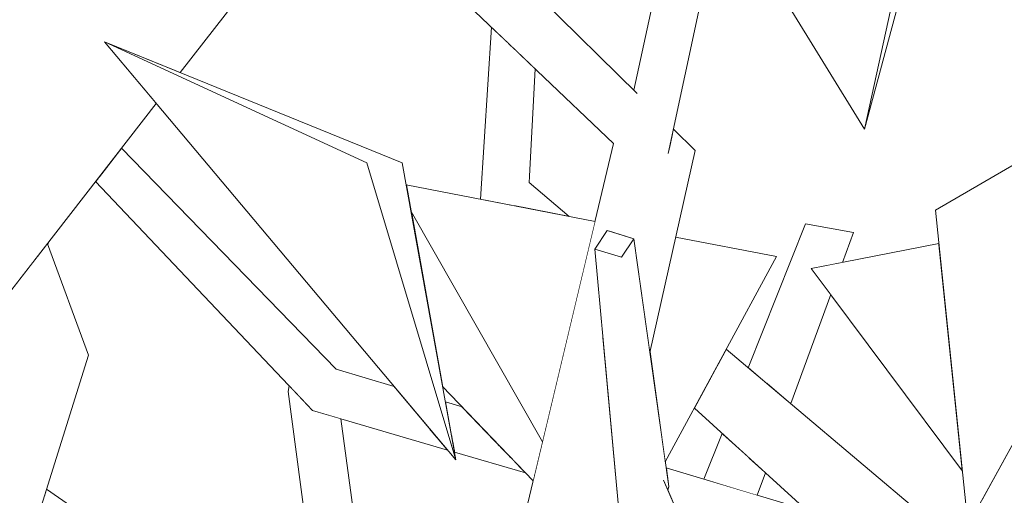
# Model space of a CAD drawing. Extents: x -289599 to -184549, y 66678 to 295474.
# Tile 268 of 656: x -263783 to -263693, y 71875 to 71918. Entities that reach past the tile are written whole.
import ezdxf

# ---------------------------------------------------------------- set-up
doc = ezdxf.new("R2010")
doc.units = 0
doc.header["$MEASUREMENT"] = 0
doc.linetypes.add('Wipeout_Contour', pattern=[1000, 0, -1000])
doc.layers.add('arch drzewa', color=8, linetype='Continuous')
doc.layers.add('arch drzewa_Nr_Pióra__4', color=8, linetype='Continuous', lineweight=9)

msp = doc.modelspace()

# ---------------------------------------------------------------- wipeouts: each hides what was drawn before it
at = {"color": 254, "linetype": 'Wipeout_Contour', "lineweight": 0, "ltscale": 961799.927779}
msp.add_wipeout([(-263736.395, 71903.252), (-263737.764, 71901.126), (-263732.721, 71900.148)], dxfattribs=at).dxf.layer = 'arch drzewa'
at = {"color": 254, "linetype": 'Wipeout_Contour', "lineweight": 0, "ltscale": 961763.395401}
msp.add_wipeout([(-263731.363, 71860.608), (-263728.283, 71874.373), (-263729.656, 71889.501)], dxfattribs=at).dxf.layer = 'arch drzewa'
at = {"color": 254, "linetype": 'Wipeout_Contour', "lineweight": 0, "ltscale": 961652.95437}
msp.add_wipeout([(-263694.75, 71874.243), (-263691.751, 71870.217), (-263686.885, 71888.495)], dxfattribs=at).dxf.layer = 'arch drzewa'
at = {"color": 254, "linetype": 'Wipeout_Contour', "lineweight": 0, "ltscale": 1923644.710865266}
msp.add_wipeout([(-263756.29, 71882.327), (-263757.881, 71884.006), (-263752.532, 71844.097), (-263749.952, 71843.223), (-263748.382, 71842.122), (-263753.667, 71881.558)], dxfattribs=at).dxf.layer = 'arch drzewa'
at = {"color": 254, "linetype": 'Wipeout_Contour', "lineweight": 0, "ltscale": 1282405.508030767}
msp.add_wipeout([(-263744.084, 71883.113), (-263743.538, 71880.084), (-263739.051, 71879.013), (-263742.54, 71882.651)], dxfattribs=at).dxf.layer = 'arch drzewa'
at = {"color": 254, "linetype": 'Wipeout_Contour', "lineweight": 0, "ltscale": 1602882.560747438}
msp.add_wipeout([(-263723.814, 71877.043), (-263723.573, 71875.337), (-263723.577, 71875.321), (-263709.629, 71871.993), (-263710.945, 71873.19)], dxfattribs=at).dxf.layer = 'arch drzewa'
at = {"color": 254, "linetype": 'Wipeout_Contour', "lineweight": 0, "ltscale": 961901.728617}
msp.add_wipeout([(-263780.875, 71874.521), (-263772.347, 71869.332), (-263780.696, 71875.094)], dxfattribs=at).dxf.layer = 'arch drzewa'

# ---------------------------------------------------------------- next in the draw order: wipeouts: each hides what was drawn before it
at = {"color": 254, "linetype": 'Wipeout_Contour', "lineweight": 0, "ltscale": 961808.426042}
msp.add_wipeout([(-263735.841, 71913.701), (-263736.511, 71914.34), (-263736.395, 71903.252)], dxfattribs=at).dxf.layer = 'arch drzewa'
at = {"color": 254, "linetype": 'Wipeout_Contour', "lineweight": 0, "ltscale": 2564722.098082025}
msp.add_wipeout([(-263728.633, 71906.83), (-263729.106, 71898.809), (-263726.784, 71898.091), (-263725.312, 71887.655), (-263721.161, 71906.207), (-263723.527, 71906.405), (-263723.603, 71906.049), (-263724.481, 71906.484)], dxfattribs=at).dxf.layer = 'arch drzewa'
at = {"color": 254, "linetype": 'Wipeout_Contour', "lineweight": 0, "ltscale": 1282564.519404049}
msp.add_wipeout([(-263791.333, 71857.243), (-263786.779, 71855.7), (-263776.84, 71887.387), (-263787.161, 71889.588)], dxfattribs=at).dxf.layer = 'arch drzewa'
at = {"color": 254, "linetype": 'Wipeout_Contour', "lineweight": 0, "ltscale": 1603058.016813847}
msp.add_wipeout([(-263758.439, 71884.595), (-263758.525, 71884.069), (-263753.197, 71844.323), (-263752.532, 71844.097), (-263757.881, 71884.006)], dxfattribs=at).dxf.layer = 'arch drzewa'
at = {"color": 254, "linetype": 'Wipeout_Contour', "lineweight": 0, "ltscale": 1282398.813913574}
msp.add_wipeout([(-263739.051, 71879.013), (-263743.538, 71880.084), (-263743.428, 71879.47), (-263737.995, 71877.911)], dxfattribs=at).dxf.layer = 'arch drzewa'
at = {"color": 254, "linetype": 'Wipeout_Contour', "lineweight": 0, "ltscale": 2243991.594179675}
msp.add_wipeout([(-263723.577, 71875.321), (-263723.644, 71875.013), (-263723.041, 71873.621), (-263700.746, 71867.224), (-263700.465, 71867.329), (-263706.683, 71869.311), (-263709.629, 71871.993)], dxfattribs=at).dxf.layer = 'arch drzewa'

# ---------------------------------------------------------------- next in the draw order: linework, layer by layer
at = {"layer": 'arch drzewa_Nr_Pióra__4', "linetype": 'Continuous'}
msp.add_line((-263772.347, 71869.332), (-263780.696, 71875.094), dxfattribs=at)

# ---------------------------------------------------------------- next in the draw order: wipeouts: each hides what was drawn before it
at = {"color": 254, "linetype": 'Wipeout_Contour', "lineweight": 0, "ltscale": 1603014.479892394}
msp.add_wipeout([(-263737.382, 71915.171), (-263737.904, 71901.153), (-263737.764, 71901.126), (-263736.395, 71903.252), (-263736.511, 71914.34)], dxfattribs=at).dxf.layer = 'arch drzewa'
at = {"color": 254, "linetype": 'Wipeout_Contour', "lineweight": 0, "ltscale": 961766.08129}
msp.add_wipeout([(-263723.15, 71908.165), (-263723.223, 71907.825), (-263721.161, 71906.207)], dxfattribs=at).dxf.layer = 'arch drzewa'
at = {"color": 254, "linetype": 'Wipeout_Contour', "lineweight": 0, "ltscale": 961713.803786}
msp.add_wipeout([(-263718.292, 71887.959), (-263719.032, 71886.592), (-263696.243, 71869.332)], dxfattribs=at).dxf.layer = 'arch drzewa'
at = {"color": 254, "linetype": 'Wipeout_Contour', "lineweight": 0, "ltscale": 1282441.810409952}
msp.add_wipeout([(-263754.097, 71886.111), (-263755.587, 71882.959), (-263745.442, 71880.538), (-263748.786, 71884.521)], dxfattribs=at).dxf.layer = 'arch drzewa'
at = {"color": 254, "linetype": 'Wipeout_Contour', "lineweight": 0, "ltscale": 1282396.107921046}
msp.add_wipeout([(-263743.428, 71879.47), (-263743.306, 71878.797), (-263737.269, 71877.155), (-263737.995, 71877.911)], dxfattribs=at).dxf.layer = 'arch drzewa'
at = {"color": 254, "linetype": 'Wipeout_Contour', "lineweight": 0, "ltscale": 961745.507733}
msp.add_wipeout([(-263723.677, 71875.089), (-263723.644, 71875.013), (-263723.573, 71875.337)], dxfattribs=at).dxf.layer = 'arch drzewa'

# ---------------------------------------------------------------- next in the draw order: wipeouts: each hides what was drawn before it
at = {"color": 254, "linetype": 'Wipeout_Contour', "lineweight": 0, "ltscale": 1282415.723349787}
msp.add_wipeout([(-263738.342, 71916.085), (-263737.921, 71901.157), (-263737.904, 71901.153), (-263737.382, 71915.171)], dxfattribs=at).dxf.layer = 'arch drzewa'
at = {"color": 254, "linetype": 'Wipeout_Contour', "lineweight": 0, "ltscale": 961765.926484}
msp.add_wipeout([(-263723.527, 71906.405), (-263721.161, 71906.207), (-263723.223, 71907.825)], dxfattribs=at).dxf.layer = 'arch drzewa'
at = {"color": 254, "linetype": 'Wipeout_Contour', "lineweight": 0, "ltscale": 961891.253077}
msp.add_wipeout([(-263775.15, 71904.693), (-263754.097, 71886.111), (-263773.815, 71906.414)], dxfattribs=at).dxf.layer = 'arch drzewa'
at = {"color": 254, "linetype": 'Wipeout_Contour', "lineweight": 0, "ltscale": 961763.757862}
msp.add_wipeout([(-263723.573, 71875.337), (-263726.784, 71898.091), (-263727.915, 71896.387)], dxfattribs=at).dxf.layer = 'arch drzewa'
at = {"color": 254, "linetype": 'Wipeout_Contour', "lineweight": 0, "ltscale": 2885046.342285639}
msp.add_wipeout([(-263719.737, 71885.289), (-263698.171, 71866.776), (-263697.413, 71867.782), (-263697.737, 71868.349), (-263697.689, 71869.143), (-263697.719, 71869.229), (-263696.578, 71868.888), (-263696.243, 71869.332), (-263719.032, 71886.592)], dxfattribs=at).dxf.layer = 'arch drzewa'
at = {"color": 254, "linetype": 'Wipeout_Contour', "lineweight": 0, "ltscale": 961823.255723}
msp.add_wipeout([(-263755.587, 71882.959), (-263744.9, 71879.893), (-263745.442, 71880.538)], dxfattribs=at).dxf.layer = 'arch drzewa'
at = {"color": 254, "linetype": 'Wipeout_Contour', "lineweight": 0, "ltscale": 1282394.189737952}
msp.add_wipeout([(-263737.269, 71877.155), (-263743.306, 71878.797), (-263743.254, 71878.504), (-263736.727, 71876.59)], dxfattribs=at).dxf.layer = 'arch drzewa'

# ---------------------------------------------------------------- next in the draw order: wipeouts: each hides what was drawn before it
at = {"color": 254, "linetype": 'Wipeout_Contour', "lineweight": 0, "ltscale": 1282421.987246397}
msp.add_wipeout([(-263739.857, 71917.53), (-263740.845, 71901.724), (-263737.921, 71901.157), (-263738.342, 71916.085)], dxfattribs=at).dxf.layer = 'arch drzewa'
at = {"color": 254, "linetype": 'Wipeout_Contour', "lineweight": 0, "ltscale": 1602921.526949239}
msp.add_wipeout([(-263723.573, 71875.337), (-263727.915, 71896.387), (-263724.87, 71875.347), (-263724.036, 71875.916), (-263723.677, 71875.089)], dxfattribs=at).dxf.layer = 'arch drzewa'
at = {"color": 254, "linetype": 'Wipeout_Contour', "lineweight": 0, "ltscale": 961716.429411}
msp.add_wipeout([(-263719.737, 71885.289), (-263720.312, 71884.225), (-263698.171, 71866.776)], dxfattribs=at).dxf.layer = 'arch drzewa'
at = {"color": 254, "linetype": 'Wipeout_Contour', "lineweight": 0, "ltscale": 1282436.645860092}
msp.add_wipeout([(-263756.29, 71882.327), (-263744.179, 71879.034), (-263744.9, 71879.893), (-263755.587, 71882.959)], dxfattribs=at).dxf.layer = 'arch drzewa'

# ---------------------------------------------------------------- next in the draw order: wipeouts: each hides what was drawn before it
at = {"color": 254, "linetype": 'Wipeout_Contour', "lineweight": 0, "ltscale": 1282447.087974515}
msp.add_wipeout([(-263726.494, 71911.456), (-263754.512, 71939.03), (-263759.669, 71936.414), (-263726.668, 71910.527)], dxfattribs=at).dxf.layer = 'arch drzewa'
at = {"color": 254, "linetype": 'Wipeout_Contour', "lineweight": 0, "ltscale": 2244147.713793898}
msp.add_wipeout([(-263728.633, 71906.83), (-263740.269, 71858.017), (-263731.363, 71860.608), (-263729.656, 71889.501), (-263730.35, 71897.14), (-263729.22, 71898.844), (-263729.106, 71898.809)], dxfattribs=at).dxf.layer = 'arch drzewa'
at = {"color": 254, "linetype": 'Wipeout_Contour', "lineweight": 0, "ltscale": 1282507.700455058}
msp.add_wipeout([(-263775.15, 71904.693), (-263775.855, 71903.786), (-263755.587, 71882.959), (-263754.097, 71886.111)], dxfattribs=at).dxf.layer = 'arch drzewa'
at = {"color": 254, "linetype": 'Wipeout_Contour', "lineweight": 0, "ltscale": 1923395.658235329}
msp.add_wipeout([(-263721.223, 71882.542), (-263706.683, 71869.311), (-263700.465, 71867.329), (-263699.309, 71866.66), (-263698.171, 71866.776), (-263720.312, 71884.225)], dxfattribs=at).dxf.layer = 'arch drzewa'
at = {"color": 254, "linetype": 'Wipeout_Contour', "lineweight": 0, "ltscale": 961820.908196}
msp.add_wipeout([(-263756.29, 71882.327), (-263743.891, 71878.691), (-263744.179, 71879.034)], dxfattribs=at).dxf.layer = 'arch drzewa'

# ---------------------------------------------------------------- next in the draw order: wipeouts: each hides what was drawn before it
at = {"color": 254, "linetype": 'Wipeout_Contour', "lineweight": 0, "ltscale": 1603005.076008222}
msp.add_wipeout([(-263759.669, 71936.414), (-263728.633, 71906.83), (-263724.481, 71906.484), (-263727.03, 71908.465), (-263726.668, 71910.527)], dxfattribs=at).dxf.layer = 'arch drzewa'
at = {"color": 254, "linetype": 'Wipeout_Contour', "lineweight": 0, "ltscale": 961893.754058}
msp.add_wipeout([(-263775.994, 71903.606), (-263755.587, 71882.959), (-263775.855, 71903.786)], dxfattribs=at).dxf.layer = 'arch drzewa'
at = {"color": 254, "linetype": 'Wipeout_Contour', "lineweight": 0, "ltscale": 961694.163899}
msp.add_wipeout([(-263710.483, 71895.361), (-263696.618, 71876.75), (-263698.78, 71897.647)], dxfattribs=at).dxf.layer = 'arch drzewa'
at = {"color": 254, "linetype": 'Wipeout_Contour', "lineweight": 0, "ltscale": 1282352.131138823}
msp.add_wipeout([(-263727.915, 71896.387), (-263730.35, 71897.14), (-263725.095, 71875.355), (-263724.87, 71875.347)], dxfattribs=at).dxf.layer = 'arch drzewa'

# ---------------------------------------------------------------- next in the draw order: wipeouts: each hides what was drawn before it
at = {"color": 254, "linetype": 'Wipeout_Contour', "lineweight": 0, "ltscale": 1602958.189875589}
msp.add_wipeout([(-263727.03, 71908.465), (-263724.481, 71906.484), (-263723.603, 71906.049), (-263718.618, 71929.327), (-263721.543, 71934.088)], dxfattribs=at).dxf.layer = 'arch drzewa'
at = {"color": 254, "linetype": 'Wipeout_Contour', "lineweight": 0, "ltscale": 961660.003919}
msp.add_wipeout([(-263696.105, 71871.789), (-263671.188, 71916.941), (-263699.098, 71900.716)], dxfattribs=at).dxf.layer = 'arch drzewa'
at = {"color": 254, "linetype": 'Wipeout_Contour', "lineweight": 0, "ltscale": 1282509.651051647}
msp.add_wipeout([(-263775.994, 71903.606), (-263776.198, 71903.343), (-263756.29, 71882.327), (-263755.587, 71882.959)], dxfattribs=at).dxf.layer = 'arch drzewa'
at = {"color": 254, "linetype": 'Wipeout_Contour', "lineweight": 0, "ltscale": 1602934.39270394}
msp.add_wipeout([(-263725.095, 71875.355), (-263730.35, 71897.14), (-263728.233, 71873.812), (-263727.718, 71873.705), (-263727.819, 71875.332)], dxfattribs=at).dxf.layer = 'arch drzewa'

# ---------------------------------------------------------------- next in the draw order: linework, layer by layer
at = {"layer": 'arch drzewa_Nr_Pióra__4', "linetype": 'Continuous'}
msp.add_line((-263696.105, 71871.789), (-263699.098, 71900.716), dxfattribs=at)

# ---------------------------------------------------------------- next in the draw order: wipeouts: each hides what was drawn before it
at = {"color": 254, "linetype": 'Wipeout_Contour', "lineweight": 0, "ltscale": 1923848.361486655}
msp.add_wipeout([(-263762.624, 71920.834), (-263786.171, 71939.418), (-263785.457, 71891.412), (-263770.622, 71910.528), (-263775.369, 71916.181), (-263768.426, 71913.357)], dxfattribs=at).dxf.layer = 'arch drzewa'
at = {"color": 254, "linetype": 'Wipeout_Contour', "lineweight": 0, "ltscale": 1923563.207337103}
msp.add_wipeout([(-263727.03, 71908.465), (-263721.543, 71934.088), (-263721.87, 71934.621), (-263726.772, 71911.73), (-263726.494, 71911.456), (-263726.668, 71910.527)], dxfattribs=at).dxf.layer = 'arch drzewa'
at = {"color": 254, "linetype": 'Wipeout_Contour', "lineweight": 0, "ltscale": 1282369.046340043}
msp.add_wipeout([(-263726.784, 71898.091), (-263729.22, 71898.844), (-263730.35, 71897.14), (-263727.915, 71896.387)], dxfattribs=at).dxf.layer = 'arch drzewa'
at = {"color": 254, "linetype": 'Wipeout_Contour', "lineweight": 0, "ltscale": 1282333.400233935}
msp.add_wipeout([(-263722.941, 71898.251), (-263725.312, 71887.655), (-263723.893, 71877.605), (-263713.695, 71896.459)], dxfattribs=at).dxf.layer = 'arch drzewa'
at = {"color": 254, "linetype": 'Wipeout_Contour', "lineweight": 0, "ltscale": 1923496.829994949}
msp.add_wipeout([(-263727.819, 71875.332), (-263725.642, 71870.313), (-263721.753, 71870.65), (-263724.036, 71875.916), (-263724.87, 71875.347), (-263725.095, 71875.355)], dxfattribs=at).dxf.layer = 'arch drzewa'

# ---------------------------------------------------------------- next in the draw order: linework, layer by layer
at = {"layer": 'arch drzewa_Nr_Pióra__4', "linetype": 'Continuous'}
for p, q in [((-263725.312, 71887.655), (-263721.161, 71906.207)), ((-263729.22, 71898.844), (-263726.784, 71898.091)), ((-263726.784, 71898.091), (-263727.915, 71896.387)), ((-263724.041, 71875.927), (-263721.753, 71870.65)), ((-263723.644, 71875.013), (-263723.573, 71875.337))]:
    msp.add_line(p, q, dxfattribs=at)

# ---------------------------------------------------------------- next in the draw order: wipeouts: each hides what was drawn before it
at = {"color": 254, "linetype": 'Wipeout_Contour', "lineweight": 0, "ltscale": 961742.954351}
msp.add_wipeout([(-263705.616, 71908.164), (-263722.554, 71935.734), (-263694.901, 71956.835)], dxfattribs=at).dxf.layer = 'arch drzewa'
at = {"color": 254, "linetype": 'Wipeout_Contour', "lineweight": 0, "ltscale": 961860.081068}
msp.add_wipeout([(-263743.122, 71877.775), (-263751.305, 71905.063), (-263775.369, 71916.181)], dxfattribs=at).dxf.layer = 'arch drzewa'
at = {"color": 254, "linetype": 'Wipeout_Contour', "lineweight": 0, "ltscale": 2244013.562668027}
msp.add_wipeout([(-263714.569, 71884.814), (-263712.373, 71882.959), (-263708.707, 71892.977), (-263710.483, 71895.361), (-263707.631, 71895.918), (-263706.622, 71898.674), (-263711.006, 71899.452)], dxfattribs=at).dxf.layer = 'arch drzewa'
at = {"color": 254, "linetype": 'Wipeout_Contour', "lineweight": 0, "ltscale": 961922.313794}
msp.add_wipeout([(-263781.556, 71896.44), (-263776.84, 71887.387), (-263780.625, 71897.639)], dxfattribs=at).dxf.layer = 'arch drzewa'
at = {"color": 254, "linetype": 'Wipeout_Contour', "lineweight": 0, "ltscale": 1282298.252156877}
msp.add_wipeout([(-263716.228, 71877.997), (-263716.959, 71874.991), (-263715.454, 71874.54), (-263714.699, 71876.605)], dxfattribs=at).dxf.layer = 'arch drzewa'
at = {"color": 254, "linetype": 'Wipeout_Contour', "lineweight": 0, "ltscale": 1923505.450959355}
msp.add_wipeout([(-263725.642, 71870.313), (-263727.819, 71875.332), (-263727.718, 71873.705), (-263727.651, 71872.988), (-263727.642, 71872.923), (-263725.226, 71867.351)], dxfattribs=at).dxf.layer = 'arch drzewa'

# ---------------------------------------------------------------- next in the draw order: linework, layer by layer
at = {"layer": 'arch drzewa_Nr_Pióra__4', "linetype": 'Continuous'}
for p, q in [((-263726.772, 71911.73), (-263721.87, 71934.621)), ((-263723.632, 71905.913), (-263718.618, 71929.327)), ((-263721.161, 71906.207), (-263723.15, 71908.165)), ((-263707.631, 71895.918), (-263706.622, 71898.674)), ((-263723.573, 71875.337), (-263726.784, 71898.091)), ((-263710.483, 71895.361), (-263698.78, 71897.647)), ((-263696.618, 71876.75), (-263710.483, 71895.361)), ((-263715.454, 71874.54), (-263714.699, 71876.605))]:
    msp.add_line(p, q, dxfattribs=at)

# ---------------------------------------------------------------- next in the draw order: wipeouts: each hides what was drawn before it
at = {"color": 254, "linetype": 'Wipeout_Contour', "lineweight": 0, "ltscale": 961719.368098}
msp.add_wipeout([(-263694.901, 71956.835), (-263705.616, 71908.164), (-263698.122, 71935.734)], dxfattribs=at).dxf.layer = 'arch drzewa'
at = {"color": 254, "linetype": 'Wipeout_Contour', "lineweight": 0, "ltscale": 1282473.439061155}
msp.add_wipeout([(-263748.037, 71905.063), (-263775.369, 71916.181), (-263751.305, 71905.063), (-263743.122, 71877.775)], dxfattribs=at).dxf.layer = 'arch drzewa'
at = {"color": 254, "linetype": 'Wipeout_Contour', "lineweight": 0, "ltscale": 961728.493098}
msp.add_wipeout([(-263716.269, 71886.25), (-263714.569, 71884.814), (-263711.006, 71899.452)], dxfattribs=at).dxf.layer = 'arch drzewa'
at = {"color": 254, "linetype": 'Wipeout_Contour', "lineweight": 0, "ltscale": 961927.862301}
msp.add_wipeout([(-263780.519, 71897.775), (-263780.625, 71897.639), (-263780.583, 71897.526)], dxfattribs=at).dxf.layer = 'arch drzewa'
at = {"color": 254, "linetype": 'Wipeout_Contour', "lineweight": 0, "ltscale": 1603223.44230894}
msp.add_wipeout([(-263789.507, 71896.648), (-263787.161, 71889.588), (-263776.84, 71887.387), (-263781.556, 71896.44), (-263785.457, 71891.412)], dxfattribs=at).dxf.layer = 'arch drzewa'
at = {"color": 254, "linetype": 'Wipeout_Contour', "lineweight": 0, "ltscale": 1282308.348505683}
msp.add_wipeout([(-263718.672, 71880.221), (-263720.352, 71876.007), (-263716.959, 71874.991), (-263716.228, 71877.997)], dxfattribs=at).dxf.layer = 'arch drzewa'

# ---------------------------------------------------------------- next in the draw order: linework, layer by layer
at = {"layer": 'arch drzewa_Nr_Pióra__4', "linetype": 'Continuous'}
for p, q in [((-263694.901, 71956.835), (-263705.616, 71908.164)), ((-263726.484, 71911.446), (-263754.512, 71939.03)), ((-263728.633, 71906.83), (-263759.669, 71936.414)), ((-263705.616, 71908.164), (-263722.554, 71935.734)), ((-263705.616, 71908.164), (-263698.122, 71935.734)), ((-263768.426, 71913.357), (-263762.624, 71920.834)), ((-263699.098, 71900.716), (-263671.188, 71916.941)), ((-263671.188, 71916.941), (-263696.105, 71871.789)), ((-263751.305, 71905.063), (-263775.369, 71916.181)), ((-263748.037, 71905.063), (-263775.369, 71916.181)), ((-263785.457, 71891.412), (-263770.622, 71910.528)), ((-263754.097, 71886.111), (-263773.815, 71906.414)), ((-263756.29, 71882.327), (-263776.198, 71903.343)), ((-263716.269, 71886.25), (-263711.006, 71899.452)), ((-263706.622, 71898.674), (-263711.006, 71899.452)), ((-263776.84, 71887.387), (-263780.625, 71897.639)), ((-263780.583, 71897.526), (-263780.519, 71897.775)), ((-263713.695, 71896.459), (-263722.941, 71898.251)), ((-263723.893, 71877.605), (-263713.695, 71896.459)), ((-263712.373, 71882.959), (-263708.707, 71892.977)), ((-263696.243, 71869.332), (-263718.292, 71887.959)), ((-263786.779, 71855.7), (-263776.84, 71887.387)), ((-263748.786, 71884.521), (-263754.097, 71886.111)), ((-263758.439, 71884.595), (-263758.525, 71884.069)), ((-263753.197, 71844.323), (-263758.525, 71884.069)), ((-263706.572, 71869.21), (-263721.223, 71882.542)), ((-263748.382, 71842.122), (-263753.667, 71881.558)), ((-263720.352, 71876.007), (-263718.672, 71880.221)), ((-263710.945, 71873.19), (-263723.814, 71877.043))]:
    msp.add_line(p, q, dxfattribs=at)

# ---------------------------------------------------------------- next in the draw order: wipeouts: each hides what was drawn before it
at = {"color": 254, "linetype": 'Wipeout_Contour', "lineweight": 0, "ltscale": 1282403.659838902}
msp.add_wipeout([(-263747.23, 71900.581), (-263744.338, 71884.525), (-263736.018, 71875.851), (-263735.165, 71879.431)], dxfattribs=at).dxf.layer = 'arch drzewa'

# ---------------------------------------------------------------- next in the draw order: linework, layer by layer
at = {"layer": 'arch drzewa_Nr_Pióra__4', "linetype": 'Continuous'}
msp.add_line((-263736.727, 71876.59), (-263743.254, 71878.504), dxfattribs=at)

# ---------------------------------------------------------------- next in the draw order: wipeouts: each hides what was drawn before it
at = {"color": 254, "linetype": 'Wipeout_Contour', "lineweight": 0, "ltscale": 1282411.776449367}
msp.add_wipeout([(-263747.674, 71903.048), (-263747.23, 71900.581), (-263735.165, 71879.431), (-263730.336, 71899.686)], dxfattribs=at).dxf.layer = 'arch drzewa'

# ---------------------------------------------------------------- next in the draw order: linework, layer by layer
at = {"layer": 'arch drzewa_Nr_Pióra__4', "linetype": 'Continuous'}
for p, q in [((-263740.845, 71901.724), (-263739.857, 71917.53)), ((-263775.369, 71916.181), (-263743.122, 71877.775)), ((-263736.395, 71903.252), (-263735.841, 71913.701)), ((-263740.269, 71858.017), (-263728.633, 71906.83)), ((-263743.122, 71877.775), (-263751.305, 71905.063)), ((-263743.122, 71877.775), (-263748.037, 71905.063)), ((-263732.721, 71900.148), (-263736.395, 71903.252)), ((-263730.336, 71899.686), (-263747.674, 71903.048)), ((-263747.23, 71900.581), (-263735.165, 71879.431)), ((-263730.35, 71897.14), (-263729.22, 71898.844)), ((-263727.915, 71896.387), (-263730.35, 71897.14)), ((-263728.233, 71873.812), (-263730.35, 71897.14)), ((-263736.018, 71875.851), (-263744.338, 71884.525)), ((-263743.891, 71878.691), (-263756.29, 71882.327)), ((-263742.54, 71882.651), (-263744.084, 71883.113))]:
    msp.add_line(p, q, dxfattribs=at)

doc.saveas('drawing.dxf')
